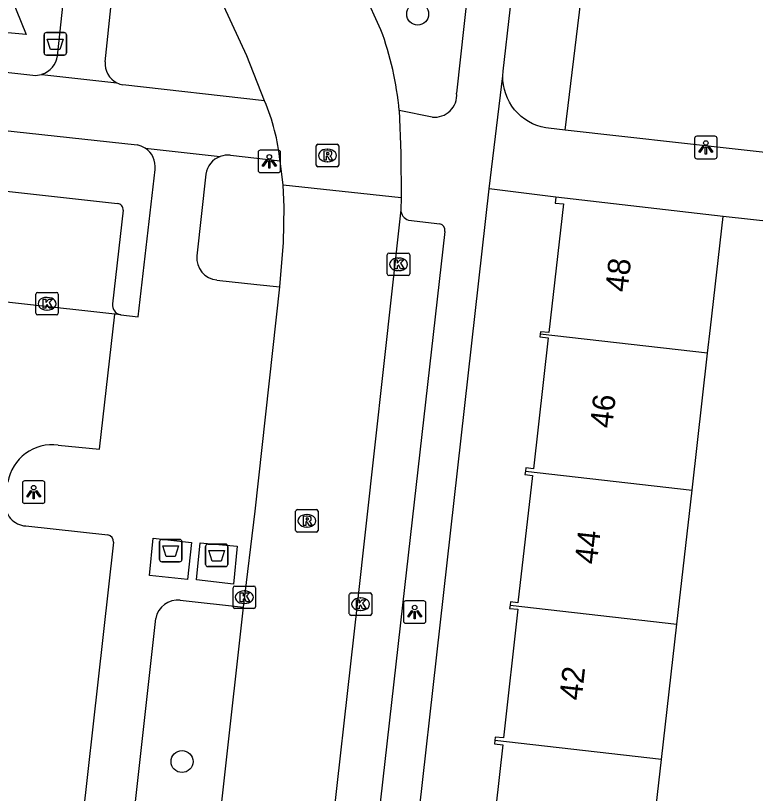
# Model space of a CAD drawing. Extents: x 161928 to 163055, y 386475 to 387428.
# Drawn here: x 162068.74 to 162101.68, y 386790.68 to 386825.3 of the extents above; entities that cross this region are included whole.
import ezdxf

# ---------------------------------------------------------------- set-up
doc = ezdxf.new("R2010")
doc.units = 0
for name, color, linetype in [('IMGEO_Afval_apart_plaats', 7, 'Continuous'), ('IMGEO_Afvalbak', 7, 'Continuous'), ('IMGEO_Boom', 7, 'Continuous'), ('IMGEO_Groenvoorziening', 7, 'Continuous'), ('IMGEO_Kolk', 7, 'Continuous'), ('IMGEO_Lichtpunt', 7, 'Continuous'), ('IMGEO_Pand', 7, 'Continuous'), ('IMGEO_Pand_nummerreeks', 7, 'Continuous'), ('IMGEO_Parkeervlak_open', 7, 'Continuous'), ('IMGEO_Rijbaan_lokaal_open', 7, 'Continuous'), ('IMGEO_Rioolput', 7, 'Continuous'), ('IMGEO_Voetpad_gesloten', 7, 'Continuous'), ('IMGEO_Voetpad_open', 7, 'Continuous')]:
    doc.layers.add(name, color=color, linetype=linetype)

msp = doc.modelspace()

# ---------------------------------------------------------------- linework, layer by layer
at = {"layer": 'IMGEO_Afval_apart_plaats'}
for p, q in [((162075.258, 386801.991), (162076.048, 386801.991)), ((162076.048, 386801.991), (162075.258, 386801.991)), ((162075.158, 386801.091), (162075.158, 386801.891)), ((162075.158, 386801.891), (162075.158, 386801.091)), ((162076.148, 386801.891), (162076.148, 386801.091)), ((162076.148, 386801.091), (162076.148, 386801.891)), ((162077.203, 386800.878), (162077.203, 386801.678)), ((162077.203, 386801.678), (162077.203, 386800.878)), ((162077.303, 386801.778), (162078.093, 386801.778)), ((162078.093, 386801.778), (162077.303, 386801.778)), ((162078.193, 386801.678), (162078.193, 386800.878)), ((162078.193, 386800.878), (162078.193, 386801.678)), ((162076.048, 386800.991), (162075.258, 386800.991)), ((162075.258, 386800.991), (162076.048, 386800.991)), ((162078.093, 386800.778), (162077.303, 386800.778)), ((162077.303, 386800.778), (162078.093, 386800.778))]:
    msp.add_line(p, q, dxfattribs=at)
for points in [[(162075.301, 386801.705), (162076.005, 386801.705), (162075.856, 386801.235), (162075.45, 386801.235), (162075.301, 386801.705)], [(162077.346, 386801.492), (162078.05, 386801.492), (162077.901, 386801.022), (162077.495, 386801.022), (162077.346, 386801.492)]]:
    msp.add_lwpolyline(points, dxfattribs=at)
for centre, start, end in [((162075.258, 386801.891), 90, 180), ((162075.258, 386801.891), 90, 180), ((162076.048, 386801.891), 0, 90), ((162076.048, 386801.891), 360, 90), ((162077.303, 386801.678), 90, 180), ((162077.303, 386801.678), 90, 180), ((162078.093, 386801.678), 0, 90), ((162078.093, 386801.678), 360, 90), ((162075.258, 386801.091), 180, 270), ((162075.258, 386801.091), 180, 270), ((162076.048, 386801.091), 270, 0), ((162076.048, 386801.091), 270, 0), ((162077.303, 386800.878), 180, 270), ((162077.303, 386800.878), 180, 270), ((162078.093, 386800.878), 270, 0), ((162078.093, 386800.878), 270, 0)]:
    msp.add_arc(centre, 0.1, start, end, dxfattribs=at)
at = {"layer": 'IMGEO_Afvalbak'}
for p, q in [((162070.116, 386824.544), (162070.906, 386824.544)), ((162070.906, 386824.544), (162070.116, 386824.544)), ((162070.016, 386823.644), (162070.016, 386824.444)), ((162070.016, 386824.444), (162070.016, 386823.644)), ((162071.006, 386824.444), (162071.006, 386823.644)), ((162071.006, 386823.644), (162071.006, 386824.444)), ((162070.906, 386823.544), (162070.116, 386823.544)), ((162070.116, 386823.544), (162070.906, 386823.544))]:
    msp.add_line(p, q, dxfattribs=at)
msp.add_lwpolyline([(162070.159, 386824.258), (162070.863, 386824.258), (162070.714, 386823.788), (162070.308, 386823.788), (162070.159, 386824.258)], dxfattribs=at)
for centre, start, end in [((162070.116, 386824.444), 90, 180), ((162070.116, 386824.444), 90, 180), ((162070.906, 386824.444), 0, 90), ((162070.906, 386824.444), 360, 90), ((162070.116, 386823.644), 180, 270), ((162070.116, 386823.644), 180, 270), ((162070.906, 386823.644), 270, 0), ((162070.906, 386823.644), 270, 0)]:
    msp.add_arc(centre, 0.1, start, end, dxfattribs=at)
at = {"layer": 'IMGEO_Boom'}
for centre in [(162086.646, 386825.368), (162076.156, 386792.102)]:
    msp.add_circle(centre, 0.489, dxfattribs=at)
at = {"layer": 'IMGEO_Groenvoorziening'}
for points in [[(162051.161, 386826.393), (162047.983, 386826.676), (162049.842, 386829.558), (162052.445, 386831.584), (162055.939, 386832.978), (162059.359, 386833.42), (162062.03, 386832.614), (162065.483, 386830.19), (162068.07, 386827.296), (162069.211, 386824.461), (162066.065, 386824.742)], [(162093.212, 386820.208), (162094.421, 386830.115)]]:
    msp.add_lwpolyline(points, dxfattribs=at)
at = {"layer": 'IMGEO_Kolk'}
for p, q in [((162085.295, 386813.804), (162085.295, 386814.656)), ((162085.37, 386814.73), (162086.222, 386814.73)), ((162085.783, 386814.51), (162085.808, 386814.51)), ((162086.296, 386814.656), (162086.296, 386813.804)), ((162085.806, 386813.95), (162085.781, 386813.95)), ((162086.222, 386813.73), (162085.37, 386813.73)), ((162069.648, 386812.051), (162069.648, 386812.903)), ((162069.723, 386812.977), (162070.575, 386812.977)), ((162070.136, 386812.757), (162070.161, 386812.757)), ((162070.649, 386812.903), (162070.649, 386812.051)), ((162070.159, 386812.197), (162070.134, 386812.197)), ((162070.575, 386811.977), (162069.723, 386811.977)), ((162078.504, 386799.914), (162079.356, 386799.914)), ((162078.429, 386798.988), (162078.429, 386799.84)), ((162078.917, 386799.694), (162078.942, 386799.694)), ((162079.43, 386799.84), (162079.43, 386798.988)), ((162083.679, 386799.605), (162084.531, 386799.605)), ((162083.604, 386798.679), (162083.604, 386799.531)), ((162084.092, 386799.385), (162084.117, 386799.385)), ((162084.605, 386799.531), (162084.605, 386798.679)), ((162079.356, 386798.914), (162078.504, 386798.914)), ((162078.94, 386799.134), (162078.915, 386799.134)), ((162084.531, 386798.605), (162083.679, 386798.605)), ((162084.115, 386798.825), (162084.09, 386798.825))]:
    msp.add_line(p, q, dxfattribs=at)
for points in [[(162085.295, 386813.804), (162085.295, 386814.656)], [(162085.37, 386814.73), (162086.222, 386814.73)], [(162086.296, 386814.656), (162086.296, 386813.804)], [(162085.616, 386814.43), (162085.739, 386814.43), (162085.739, 386814.279), (162085.869, 386814.43), (162086.033, 386814.43), (162085.887, 386814.279), (162086.04, 386814.03), (162085.888, 386814.03), (162085.803, 386814.194), (162085.739, 386814.127), (162085.739, 386814.03), (162085.616, 386814.03), (162085.616, 386814.43)], [(162086.222, 386813.73), (162085.37, 386813.73)], [(162069.648, 386812.051), (162069.648, 386812.903)], [(162069.723, 386812.977), (162070.575, 386812.977)], [(162070.649, 386812.903), (162070.649, 386812.051)], [(162069.969, 386812.677), (162070.092, 386812.677), (162070.092, 386812.526), (162070.222, 386812.677), (162070.386, 386812.677), (162070.24, 386812.526), (162070.393, 386812.277), (162070.241, 386812.277), (162070.156, 386812.441), (162070.092, 386812.374), (162070.092, 386812.277), (162069.969, 386812.277), (162069.969, 386812.677)], [(162070.575, 386811.977), (162069.723, 386811.977)], [(162078.504, 386799.914), (162079.356, 386799.914)], [(162078.429, 386798.988), (162078.429, 386799.84)], [(162078.75, 386799.614), (162078.873, 386799.614), (162078.873, 386799.463), (162079.003, 386799.614), (162079.167, 386799.614), (162079.021, 386799.463), (162079.174, 386799.214), (162079.022, 386799.214), (162078.937, 386799.378), (162078.873, 386799.311), (162078.873, 386799.214), (162078.75, 386799.214), (162078.75, 386799.614)], [(162079.43, 386799.84), (162079.43, 386798.988)], [(162083.679, 386799.605), (162084.531, 386799.605)], [(162083.604, 386798.679), (162083.604, 386799.531)], [(162083.925, 386799.305), (162084.048, 386799.305), (162084.048, 386799.154), (162084.178, 386799.305), (162084.342, 386799.305), (162084.196, 386799.154), (162084.349, 386798.905), (162084.197, 386798.905), (162084.112, 386799.069), (162084.048, 386799.002), (162084.048, 386798.905), (162083.925, 386798.905), (162083.925, 386799.305)], [(162084.605, 386799.531), (162084.605, 386798.679)], [(162079.356, 386798.914), (162078.504, 386798.914)], [(162084.531, 386798.605), (162083.679, 386798.605)]]:
    msp.add_lwpolyline(points, dxfattribs=at)
for centre, start, end in [((162085.372, 386814.654), 91.552, 178.448), ((162085.372, 386814.654), 91.552, 178.448), ((162086.22, 386814.654), 1.552, 88.448), ((162086.22, 386814.654), 1.552, 88.448), ((162085.372, 386813.806), 181.552, 268.448), ((162085.372, 386813.806), 181.552, 268.448), ((162086.22, 386813.806), 271.552, 358.448), ((162086.22, 386813.806), 271.552, 358.448), ((162069.725, 386812.901), 91.552, 178.448), ((162069.725, 386812.901), 91.552, 178.448), ((162070.573, 386812.901), 1.552, 88.448), ((162070.573, 386812.901), 1.552, 88.448), ((162069.725, 386812.053), 181.552, 268.448), ((162069.725, 386812.053), 181.552, 268.448), ((162070.573, 386812.053), 271.552, 358.448), ((162070.573, 386812.053), 271.552, 358.448), ((162078.506, 386799.838), 91.552, 178.448), ((162078.506, 386799.838), 91.552, 178.448), ((162079.354, 386799.838), 1.552, 88.448), ((162079.354, 386799.838), 1.552, 88.448), ((162083.681, 386799.529), 91.552, 178.448), ((162083.681, 386799.529), 91.552, 178.448), ((162084.529, 386799.529), 1.552, 88.448), ((162084.529, 386799.529), 1.552, 88.448), ((162078.506, 386798.99), 181.552, 268.448), ((162078.506, 386798.99), 181.552, 268.448), ((162079.354, 386798.99), 271.552, 358.448), ((162079.354, 386798.99), 271.552, 358.448), ((162083.681, 386798.681), 181.552, 268.448), ((162083.681, 386798.681), 181.552, 268.448), ((162084.529, 386798.681), 271.552, 358.448), ((162084.529, 386798.681), 271.552, 358.448)]:
    msp.add_arc(centre, 0.0765, start, end, dxfattribs=at)
for centre, major_axis, ratio, start_param, end_param in [((162085.782, 386814.23), (-0.387, 0.002), 0.722429, 4.712389, 7.853982), ((162085.807, 386814.23), (-0.39, 0.002), 0.717154, 1.570796, 4.712389), ((162070.135, 386812.477), (-0.387, 0.002), 0.722429, 4.712389, 7.853982), ((162070.16, 386812.477), (-0.39, 0.002), 0.717154, 1.570796, 4.712389), ((162078.916, 386799.414), (-0.387, 0.002), 0.722429, 4.712389, 7.853982), ((162078.941, 386799.414), (-0.39, 0.002), 0.717154, 1.570796, 4.712389), ((162084.091, 386799.105), (-0.387, 0.002), 0.722429, 4.712389, 7.853982), ((162084.116, 386799.105), (-0.39, 0.002), 0.717154, 1.570796, 4.712389)]:
    msp.add_ellipse(centre, major_axis=major_axis, ratio=ratio, start_param=start_param, end_param=end_param, dxfattribs=at)
at = {"layer": 'IMGEO_Lichtpunt'}
for p, q in [((162098.976, 386819.834), (162098.976, 386819.027)), ((162098.976, 386819.834), (162098.976, 386819.027)), ((162099.878, 386819.929), (162099.07, 386819.929)), ((162099.878, 386819.929), (162099.07, 386819.929)), ((162099.972, 386819.027), (162099.972, 386819.834)), ((162099.972, 386819.027), (162099.972, 386819.834)), ((162080.446, 386819.309), (162079.638, 386819.309)), ((162080.446, 386819.309), (162079.638, 386819.309)), ((162079.544, 386819.214), (162079.544, 386818.407)), ((162079.544, 386819.214), (162079.544, 386818.407)), ((162080.54, 386818.407), (162080.54, 386819.214)), ((162080.54, 386818.407), (162080.54, 386819.214)), ((162099.07, 386818.933), (162099.878, 386818.933)), ((162099.07, 386818.933), (162099.878, 386818.933)), ((162079.638, 386818.313), (162080.446, 386818.313)), ((162079.638, 386818.313), (162080.446, 386818.313)), ((162069.053, 386804.495), (162069.053, 386803.688)), ((162069.053, 386804.495), (162069.053, 386803.688)), ((162069.955, 386804.59), (162069.147, 386804.59)), ((162069.955, 386804.59), (162069.147, 386804.59)), ((162070.049, 386803.688), (162070.049, 386804.495)), ((162070.049, 386803.688), (162070.049, 386804.495)), ((162069.147, 386803.594), (162069.955, 386803.594)), ((162069.147, 386803.594), (162069.955, 386803.594)), ((162086.918, 386799.254), (162086.11, 386799.254)), ((162086.918, 386799.254), (162086.11, 386799.254)), ((162086.016, 386799.159), (162086.016, 386798.352)), ((162086.016, 386799.159), (162086.016, 386798.352)), ((162087.012, 386798.352), (162087.012, 386799.159)), ((162087.012, 386798.352), (162087.012, 386799.159)), ((162086.11, 386798.258), (162086.918, 386798.258)), ((162086.11, 386798.258), (162086.918, 386798.258))]:
    msp.add_line(p, q, dxfattribs=at)
for points in [[(162099.35, 386819.498), (162099.389, 386819.47), (162099.201, 386819.208), (162099.163, 386819.235), (162099.35, 386819.498)], [(162099.452, 386819.45), (162099.499, 386819.45), (162099.499, 386819.128), (162099.452, 386819.128), (162099.452, 386819.45)], [(162099.562, 386819.47), (162099.6, 386819.497), (162099.787, 386819.235), (162099.748, 386819.207), (162099.562, 386819.47)], [(162079.918, 386818.878), (162079.957, 386818.85), (162079.769, 386818.588), (162079.731, 386818.615), (162079.918, 386818.878)], [(162080.02, 386818.83), (162080.067, 386818.83), (162080.067, 386818.508), (162080.02, 386818.508), (162080.02, 386818.83)], [(162080.13, 386818.85), (162080.168, 386818.877), (162080.355, 386818.615), (162080.316, 386818.587), (162080.13, 386818.85)], [(162069.427, 386804.159), (162069.466, 386804.131), (162069.278, 386803.869), (162069.24, 386803.896), (162069.427, 386804.159)], [(162069.529, 386804.111), (162069.576, 386804.111), (162069.576, 386803.789), (162069.529, 386803.789), (162069.529, 386804.111)], [(162069.639, 386804.131), (162069.677, 386804.158), (162069.864, 386803.896), (162069.825, 386803.868), (162069.639, 386804.131)], [(162086.39, 386798.823), (162086.429, 386798.795), (162086.241, 386798.533), (162086.203, 386798.56), (162086.39, 386798.823)], [(162086.492, 386798.775), (162086.539, 386798.775), (162086.539, 386798.453), (162086.492, 386798.453), (162086.492, 386798.775)], [(162086.602, 386798.795), (162086.64, 386798.822), (162086.827, 386798.56), (162086.788, 386798.532), (162086.602, 386798.795)]]:
    msp.add_lwpolyline(points, dxfattribs=at)
for centre in [(162099.475, 386819.632), (162080.043, 386819.012), (162069.552, 386804.293), (162086.515, 386798.957)]:
    msp.add_circle(centre, 0.0994, dxfattribs=at)
for centre, start, end in [((162099.07, 386819.834), 90, 180), ((162099.07, 386819.834), 90, 180), ((162099.878, 386819.834), 0, 90), ((162099.878, 386819.834), 0, 90), ((162079.638, 386819.214), 90, 180), ((162079.638, 386819.214), 90, 180), ((162080.446, 386819.214), 0, 90), ((162080.446, 386819.214), 0, 90), ((162099.07, 386819.027), 180, 270), ((162099.07, 386819.027), 180, 270), ((162099.878, 386819.027), 270, 0), ((162099.878, 386819.027), 270, 360), ((162079.638, 386818.407), 180, 270), ((162079.638, 386818.407), 180, 270), ((162080.446, 386818.407), 270, 0), ((162080.446, 386818.407), 270, 360), ((162069.147, 386804.495), 90, 180), ((162069.147, 386804.495), 90, 180), ((162069.955, 386804.495), 0, 90), ((162069.955, 386804.495), 0, 90), ((162069.147, 386803.688), 180, 270), ((162069.147, 386803.688), 180, 270), ((162069.955, 386803.688), 270, 0), ((162069.955, 386803.688), 270, 360), ((162086.11, 386799.159), 90, 180), ((162086.11, 386799.159), 90, 180), ((162086.918, 386799.159), 0, 90), ((162086.918, 386799.159), 0, 90), ((162086.11, 386798.352), 180, 270), ((162086.11, 386798.352), 180, 270), ((162086.918, 386798.352), 270, 0), ((162086.918, 386798.352), 270, 360)]:
    msp.add_arc(centre, 0.0946, start, end, dxfattribs=at)
at = {"layer": 'IMGEO_Pand'}
for points in [[(162092.803, 386817.222), (162092.774, 386816.96), (162093.131, 386816.919), (162092.483, 386811.191), (162092.115, 386811.233), (162092.102, 386811.118)], [(162100.244, 386816.366), (162092.803, 386817.222)], [(162099.552, 386810.27), (162099.68, 386811.398), (162100.244, 386816.366)], [(162092.102, 386811.118), (162092.089, 386811.002), (162092.46, 386810.96), (162091.8, 386805.133), (162091.457, 386805.171), (162091.44, 386805.02)], [(162099.552, 386810.27), (162092.102, 386811.118)], [(162098.859, 386804.176), (162099.552, 386810.27)], [(162091.44, 386805.02), (162091.423, 386804.872), (162091.753, 386804.835), (162091.112, 386799.171), (162090.774, 386799.21), (162090.758, 386799.065)], [(162091.44, 386805.02), (162098.859, 386804.176)], [(162098.183, 386798.221), (162098.859, 386804.176)], [(162090.758, 386799.065), (162090.741, 386798.92), (162091.108, 386798.879), (162090.46, 386793.153), (162090.096, 386793.194), (162090.079, 386793.04)], [(162090.758, 386799.065), (162098.183, 386798.221)], [(162097.498, 386792.196), (162098.183, 386798.221)], [(162090.079, 386793.04), (162090.061, 386792.884), (162090.438, 386792.841), (162089.795, 386787.16), (162089.402, 386787.204), (162089.385, 386787.062)], [(162097.498, 386792.196), (162090.079, 386793.04)], [(162096.819, 386786.217), (162097.498, 386792.196)]]:
    msp.add_lwpolyline(points, dxfattribs=at)
at = {"layer": 'IMGEO_Parkeervlak_open'}
for points in [[(162016.322, 386823.254), (162073.29, 386816.941)], [(162073.529, 386816.636), (162073.055, 386812.478)]]:
    msp.add_lwpolyline(points, dxfattribs=at)
for centre, radius, start, end in [((162073.265, 386816.675), 0.267, 351.5719, 84.5931), ((162073.502, 386812.428), 0.45, 173.6097, 260.9423)]:
    msp.add_arc(centre, radius, start, end, dxfattribs=at)
at = {"layer": 'IMGEO_Rijbaan_lokaal_open'}
for points in [[(162085.013, 386824.668), (162084.285, 386826.288), (162083.287, 386828.448)], [(162079.834, 386821.507), (162079.039, 386823.503), (162078.02, 386825.713)], [(162085.827, 386821.074), (162085.898, 386819.183), (162085.914, 386817.194)], [(162080.655, 386817.752), (162080.521, 386818.83)], [(162073.168, 386812.012), (162015.511, 386818.388)], [(162080.514, 386813.23), (162080.675, 386815.201), (162080.704, 386816.794), (162080.655, 386817.752)], [(162085.914, 386817.194), (162080.655, 386817.752)], [(162085.914, 386817.194), (162085.895, 386816.661)], [(162085.895, 386816.661), (162083.956, 386799.092), (162079.897, 386763.041)], [(162078.898, 386798.979), (162079.408, 386803.249), (162080.514, 386813.23)], [(162070.647, 386806.188), (162072.483, 386806.007), (162073.168, 386812.012)], [(162074.911, 386763.372), (162075.219, 386766.106), (162077.228, 386784.056), (162078.898, 386798.979)]]:
    msp.add_lwpolyline(points, dxfattribs=at)
for centre, radius, start, end in [((162071.287, 386819.67), 14.608, 5.5155, 20.0076), ((162071.081, 386817.834), 9.492, 6.0223, 22.7642), ((162070.399, 386804.173), 2.031, 82.9889, 169.8893)]:
    msp.add_arc(centre, radius, start, end, dxfattribs=at)
at = {"layer": 'IMGEO_Rioolput'}
for p, q in [((162082.132, 386818.65), (162082.132, 386819.502)), ((162082.207, 386819.576), (162083.059, 386819.576)), ((162082.62, 386819.356), (162082.645, 386819.356)), ((162083.133, 386819.502), (162083.133, 386818.65)), ((162082.643, 386818.796), (162082.618, 386818.796)), ((162083.059, 386818.576), (162082.207, 386818.576)), ((162081.215, 386802.39), (162081.215, 386803.242)), ((162081.29, 386803.316), (162082.142, 386803.316)), ((162081.703, 386803.096), (162081.728, 386803.096)), ((162082.216, 386803.242), (162082.216, 386802.39)), ((162081.726, 386802.536), (162081.701, 386802.536)), ((162082.142, 386802.316), (162081.29, 386802.316))]:
    msp.add_line(p, q, dxfattribs=at)
for points in [[(162082.132, 386818.65), (162082.132, 386819.502)], [(162082.207, 386819.576), (162083.059, 386819.576)], [(162083.133, 386819.502), (162083.133, 386818.65)], [(162082.721, 386819.274), (162082.469, 386819.276), (162082.469, 386818.876)], [(162082.469, 386818.876), (162082.593, 386818.876), (162082.593, 386819.038), (162082.604, 386819.038)], [(162082.647, 386819.195), (162082.593, 386819.195), (162082.593, 386819.114)], [(162082.593, 386819.114), (162082.645, 386819.114)], [(162082.651, 386819.009), (162082.722, 386818.876), (162082.862, 386818.876), (162082.797, 386819.002)], [(162083.059, 386818.576), (162082.207, 386818.576)], [(162081.215, 386802.39), (162081.215, 386803.242)], [(162081.29, 386803.316), (162082.142, 386803.316)], [(162082.216, 386803.242), (162082.216, 386802.39)], [(162081.804, 386803.014), (162081.552, 386803.016), (162081.552, 386802.616)], [(162081.552, 386802.616), (162081.676, 386802.616), (162081.676, 386802.778), (162081.687, 386802.778)], [(162081.73, 386802.935), (162081.676, 386802.935), (162081.676, 386802.854)], [(162081.676, 386802.854), (162081.728, 386802.854)], [(162081.734, 386802.749), (162081.805, 386802.616), (162081.945, 386802.616), (162081.88, 386802.742)], [(162082.142, 386802.316), (162081.29, 386802.316)]]:
    msp.add_lwpolyline(points, dxfattribs=at)
for centre, radius, start, end in [((162082.209, 386819.5), 0.0765, 91.552, 178.448), ((162082.209, 386819.5), 0.0765, 91.552, 178.448), ((162083.057, 386819.5), 0.0765, 1.552, 88.448), ((162083.057, 386819.5), 0.0765, 1.552, 88.448), ((162082.603, 386818.985), 0.0533, 26.0293, 88.6989), ((162082.629, 386819.303), 0.19, 274.7715, 282.9687), ((162082.653, 386819.099), 0.0964, 77.0061, 93.1865), ((162082.667, 386819.156), 0.0378, 276.6634, 79.6772), ((162082.72, 386819.164), 0.109, 350.3612, 89.416), ((162082.718, 386819.164), 0.112, 277.5842, 350.9817), ((162082.702, 386818.949), 0.108, 29.5134, 73.7905), ((162082.209, 386818.652), 0.0765, 181.552, 268.448), ((162082.209, 386818.652), 0.0765, 181.552, 268.448), ((162083.057, 386818.652), 0.0765, 271.552, 358.448), ((162083.057, 386818.652), 0.0765, 271.552, 358.448), ((162081.292, 386803.24), 0.0765, 91.552, 178.448), ((162081.292, 386803.24), 0.0765, 91.552, 178.448), ((162082.14, 386803.24), 0.0765, 1.552, 88.448), ((162082.14, 386803.24), 0.0765, 1.552, 88.448), ((162081.686, 386802.725), 0.0533, 26.0293, 88.6989), ((162081.712, 386803.043), 0.19, 274.7715, 282.9687), ((162081.736, 386802.839), 0.0964, 77.0061, 93.1865), ((162081.75, 386802.896), 0.0378, 276.6634, 79.6772), ((162081.803, 386802.904), 0.109, 350.3612, 89.416), ((162081.801, 386802.904), 0.112, 277.5842, 350.9817), ((162081.785, 386802.689), 0.108, 29.5134, 73.7905), ((162081.292, 386802.392), 0.0765, 181.552, 268.448), ((162081.292, 386802.392), 0.0765, 181.552, 268.448), ((162082.14, 386802.392), 0.0765, 271.552, 358.448), ((162082.14, 386802.392), 0.0765, 271.552, 358.448)]:
    msp.add_arc(centre, radius, start, end, dxfattribs=at)
for centre, major_axis, ratio, start_param, end_param in [((162082.619, 386819.076), (-0.387, 0.002), 0.722429, 4.712389, 7.853982), ((162082.644, 386819.076), (-0.39, 0.002), 0.717154, 1.570796, 4.712389), ((162081.702, 386802.816), (-0.387, 0.002), 0.722429, 4.712389, 7.853982), ((162081.727, 386802.816), (-0.39, 0.002), 0.717154, 1.570796, 4.712389)]:
    msp.add_ellipse(centre, major_axis=major_axis, ratio=ratio, start_param=start_param, end_param=end_param, dxfattribs=at)
at = {"layer": 'IMGEO_Voetpad_gesloten'}
for points in [[(162076.571, 386801.855), (162076.396, 386800.208), (162074.703, 386800.376), (162074.866, 386802.042), (162076.571, 386801.855)], [(162078.607, 386801.689), (162078.453, 386800.002), (162076.804, 386800.191), (162076.957, 386801.843), (162078.607, 386801.689)]]:
    msp.add_lwpolyline(points, dxfattribs=at)
at = {"layer": 'IMGEO_Voetpad_open'}
for points in [[(162090.441, 386822.62), (162090.455, 386822.824), (162092.006, 386836.491), (162093.369, 386848.507)], [(162070.613, 386823.513), (162071.832, 386834.814)], [(162072.727, 386823.241), (162073.927, 386834.558)], [(162089.578, 386832.789), (162088.38, 386821.853)], [(162032.939, 386826.717), (162069.513, 386822.645)], [(162014.05, 386826.075), (162074.154, 386819.542)], [(162069.915, 386822.686), (162073.257, 386822.306)], [(162089.833, 386817.598), (162090.441, 386822.62)], [(162093.212, 386820.208), (162092.47, 386820.291), (162092.35, 386820.308), (162092.15, 386820.35), (162091.955, 386820.411), (162091.765, 386820.488), (162091.584, 386820.582), (162091.412, 386820.692), (162091.25, 386820.817), (162091.1, 386820.955), (162090.963, 386821.107), (162090.84, 386821.27), (162090.732, 386821.444), (162090.64, 386821.626), (162090.565, 386821.816), (162090.507, 386822.012), (162090.467, 386822.213), (162090.445, 386822.416), (162090.441, 386822.62)], [(162079.834, 386821.507), (162073.526, 386822.214)], [(162087.299, 386820.781), (162085.827, 386821.074)], [(162147.12, 386814.183), (162093.212, 386820.208)], [(162074.51, 386819.404), (162077.858, 386819.032)], [(162078.307, 386819.083), (162080.521, 386818.83)], [(162073.431, 386811.984), (162074.21, 386811.891), (162074.956, 386818.45)], [(162077.212, 386818.239), (162076.817, 386814.602)], [(162084.377, 386769.109), (162089.833, 386817.598)], [(162092.803, 386817.222), (162089.833, 386817.598)], [(162086.24, 386816.199), (162087.627, 386816.032)], [(162111.754, 386815.094), (162100.244, 386816.366)], [(162087.861, 386815.698), (162085.969, 386799.06), (162081.953, 386763.485)], [(162077.7, 386813.533), (162079.482, 386813.331), (162080.514, 386813.23)], [(162073.431, 386811.984), (162073.168, 386812.012)], [(162069.203, 386802.587), (162072.857, 386802.195)], [(162073.103, 386801.861), (162068.982, 386765.015)], [(162076.08, 386799.282), (162078.898, 386798.979)], [(162071.156, 386763.875), (162071.382, 386766.053), (162073.414, 386784.31), (162074.985, 386798.474)]]:
    msp.add_lwpolyline(points, dxfattribs=at)
for centre, radius, start, end in [((162069.611, 386823.651), 1.011, 287.4917, 352.1786), ((162073.703, 386823.176), 0.978, 176.2138, 242.8793), ((162069.614, 386823.641), 1.001, 264.1817, 287.4652), ((162073.698, 386823.157), 0.959, 242.594, 259.6438), ((162087.395, 386821.765), 0.989, 264.4425, 5.0785), ((162073.977, 386818.557), 1.001, 57.8124, 79.8109), ((162073.983, 386818.576), 0.981, 352.5957, 57.517), ((162078.193, 386818.099), 0.991, 109.7622, 171.9034), ((162078.193, 386818.08), 1.009, 83.5422, 109.4183), ((162086.384, 386816.666), 0.489, 180.6246, 252.8767), ((162087.56, 386815.736), 0.303, 352.7842, 77.2459), ((162077.803, 386814.517), 0.989, 175.0773, 264.0365), ((162069.269, 386803.571), 0.986, 176.1165, 266.1549), ((162072.782, 386801.882), 0.322, 356.2668, 76.4785), ((162075.971, 386798.284), 1.004, 83.7613, 169.0859)]:
    msp.add_arc(centre, radius, start, end, dxfattribs=at)

# ---------------------------------------------------------------- texts
at = {"layer": 'IMGEO_Pand_nummerreeks'}
for s, p in [('48', (162095.986, 386812.968)), ('46', (162095.304, 386806.91)), ('44', (162094.622, 386800.855)), ('42', (162093.94, 386794.796))]:
    msp.add_text(s, height=1, rotation=83.5743, dxfattribs=at).set_placement(p)

doc.saveas('drawing.dxf')
